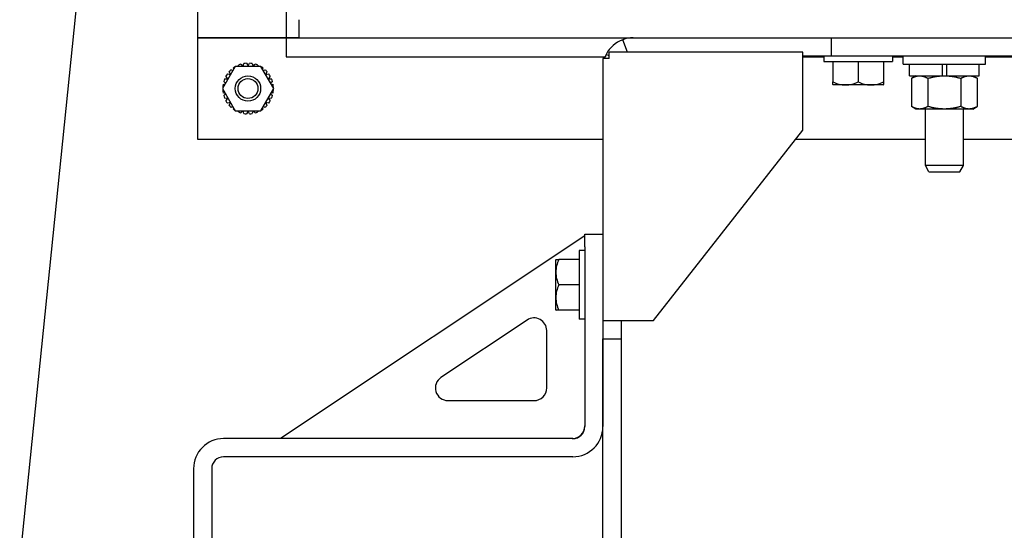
# Model space of a CAD drawing. Header units: inches. Extents: x 24 to 1128, y -94 to 748.
# Tile 463 of 546: x 438.94 to 448.65, y 496.69 to 501.72. Entities that reach past the tile are written whole.
import ezdxf

# ---------------------------------------------------------------- set-up
doc = ezdxf.new("R2010")
doc.units = ezdxf.units.IN
doc.header["$LTSCALE"] = 32
doc.header["$MEASUREMENT"] = 0
doc.layers.add('Dimension (ANSI)', color=7, linetype='Continuous', lineweight=25)
doc.layers.add('Visible (ANSI)', color=7, linetype='Continuous', lineweight=30)
doc.styles.add('Note Text (ANSI)', font='tahoma.ttf')
doc.dimstyles.new('Architectural (ANSI)', dxfattribs={"dimscale": 32, "dimtxt": 0.125, "dimasz": 0.098425, "dimexe": 0.125, "dimexo": 0.0625, "dimgap": 0.031496, "dimtad": 0, "dimtih": 1, "dimtoh": 1, "dimdec": 4, "dimrnd": 1e-08, "dimzin": 3, "dimdsep": 46, "dimlunit": 4, "dimtxsty": 'Note Text (ANSI)', "dimcen": 0.09, "dimdle": 0.393701, "dimclrd": 256, "dimclre": 256, "dimclrt": 256, "dimadec": 0, "dimazin": 3, "dimtfac": 0.96, "dimtofl": 0, "dimtmove": 0, "dimatfit": 3, "dimfxl": 1, "dimfrac": 2, "dimtolj": 1, "dimtzin": 12, "dimlwd": -1, "dimlwe": -1, "dimarcsym": 0})

# ---------------------------------------------------------------- blocks, each defined once
blk = doc.blocks.new('*D22')
at = {"layer": 'Defpoints', "color": 0, "transparency": 16777216}
for p in [(450.0118, 697.6204), (363.3887, 480.0589), (493.9153, 480.0589)]:
    blk.add_point(p, dxfattribs=at)
at = {"layer": 'Dimension (ANSI)', "transparency": 16777216}
for p, q in [((448.0118, 697.6204), (359.3887, 697.6204)), ((363.3887, 694.4708), (363.3887, 595.3727)), ((363.3887, 483.2085), (363.3887, 588.3066)), ((491.9153, 480.0589), (359.3887, 480.0589))]:
    blk.add_line(p, q, dxfattribs=at)
for points in [[(362.8638, 694.4708), (363.9136, 694.4708), (363.3887, 697.6204)], [(362.8638, 483.2085), (363.9136, 483.2085), (363.3887, 480.0589)]]:
    blk.add_solid(points, dxfattribs=at)
at = {"layer": 'Dimension (ANSI)', "transparency": 16777216, "insert": (350.2403, 594.3648), "char_height": 4, "attachment_point": 1, "style": 'Note Text (ANSI)'}
blk.add_mtext('\\A1;18\'-1 9/16"', dxfattribs=at)

msp = doc.modelspace()

# ---------------------------------------------------------------- linework, layer by layer
at = {"layer": 'Visible (ANSI)'}
for p, q in [((440.09034, 507.62504), (438.94252, 496.41537)), ((440.69385, 502.52169), (440.69385, 501.54449)), ((441.56885, 502.52169), (441.56885, 501.54449)), ((441.69385, 501.72419), (441.69385, 501.54489)), ((441.56885, 501.54489), (440.69385, 501.54489)), ((440.69385, 501.54489), (440.69385, 500.54489)), ((440.69385, 501.54449), (441.56885, 501.54449)), ((441.56885, 501.54489), (441.56885, 501.35846)), ((441.69385, 501.54489), (441.56885, 501.54489)), ((441.56885, 501.54449), (441.69385, 501.54449)), ((441.69385, 501.54489), (468.19385, 501.54489)), ((441.69385, 501.54449), (441.69385, 501.54489)), ((444.93455, 501.40223), (444.88896, 501.52677)), ((446.94385, 501.54489), (446.94385, 501.36559)), ((441.56885, 501.35846), (444.7153, 501.35846)), ((444.69385, 501.33973), (444.69385, 501.24759)), ((444.75564, 501.33973), (444.69385, 501.33973)), ((444.75564, 501.36662), (444.72582, 501.38169)), ((444.99115, 501.40223), (444.75564, 501.40223)), ((444.75564, 501.33973), (444.75564, 501.40223)), ((446.66688, 501.40223), (444.99115, 501.40223)), ((446.66688, 500.63294), (446.66688, 501.40223)), ((446.94385, 501.36559), (446.66688, 501.36559)), ((446.66688, 501.35846), (446.87352, 501.35846)), ((446.87352, 501.36559), (446.87352, 501.31059)), ((462.94385, 501.36559), (446.94385, 501.36559)), ((447.54952, 501.36559), (447.54952, 501.31059)), ((447.54952, 501.35846), (447.65513, 501.35846)), ((447.65513, 501.28559), (447.65513, 501.36559)), ((448.46813, 501.28559), (448.46813, 501.36559)), ((448.46813, 501.35846), (449.49922, 501.35846)), ((441.06756, 501.26364), (440.94126, 501.04489)), ((441.02654, 501.23064), (441.04445, 501.22361)), ((441.05192, 501.23655), (441.04999, 501.24935)), ((441.32015, 501.26364), (441.06756, 501.26364)), ((441.09815, 501.26364), (441.09909, 501.27623)), ((441.1237, 501.28484), (441.14338, 501.26364)), ((441.14435, 501.26364), (441.15295, 501.29152)), ((441.17885, 501.29444), (441.19385, 501.26846)), ((441.19385, 501.26846), (441.20885, 501.29444)), ((441.23476, 501.29152), (441.24336, 501.26364)), ((441.24433, 501.26364), (441.26401, 501.28484)), ((441.28862, 501.27623), (441.28956, 501.26364)), ((441.44645, 501.04489), (441.32015, 501.26364)), ((441.33772, 501.24935), (441.33579, 501.23655)), ((441.34326, 501.22361), (441.36117, 501.23064)), ((444.69385, 501.24759), (444.69385, 498.75446)), ((446.87352, 501.31059), (447.54952, 501.31059)), ((446.96152, 501.31059), (446.96152, 501.11139)), ((447.21152, 501.31059), (447.21152, 501.11139)), ((447.46152, 501.31059), (447.46152, 501.11139)), ((447.65513, 501.28559), (448.46813, 501.28559)), ((447.71763, 501.17059), (447.71763, 501.28559)), ((448.03863, 501.28559), (448.03863, 501.17059)), ((448.08463, 501.17059), (448.08463, 501.28559)), ((448.40563, 501.17059), (448.40563, 501.28559)), ((440.96251, 501.13965), (440.99243, 501.14189)), ((440.99243, 501.14189), (440.97553, 501.16668)), ((440.9894, 501.18875), (441.01906, 501.18428)), ((441.01906, 501.18428), (441.0081, 501.21221)), ((441.37961, 501.21221), (441.36865, 501.18428)), ((441.36865, 501.18428), (441.39831, 501.18875)), ((441.41218, 501.16668), (441.39528, 501.14189)), ((441.39528, 501.14189), (441.4252, 501.13965)), ((447.71763, 501.17059), (448.03863, 501.17059)), ((447.78013, 501.17059), (447.73658, 501.14545)), ((447.73658, 501.14545), (447.73658, 500.86773)), ((447.89911, 501.14545), (447.89911, 500.86773)), ((448.03863, 501.17059), (448.06163, 501.17059)), ((448.06163, 501.17059), (448.08463, 501.17059)), ((448.08463, 501.17059), (448.40563, 501.17059)), ((448.22416, 501.14545), (448.22416, 500.86773)), ((448.34313, 501.17059), (448.38668, 501.14545)), ((448.38668, 501.14545), (448.38668, 500.86773)), ((440.94126, 501.04489), (441.06756, 500.82614)), ((440.94852, 501.05746), (440.9443, 501.05989)), ((440.9443, 501.02989), (440.94852, 501.03232)), ((440.94722, 501.08579), (440.96871, 501.09242)), ((440.97205, 501.09821), (440.9539, 501.11504)), ((441.32015, 500.82614), (441.44645, 501.04489)), ((441.43381, 501.11504), (441.41566, 501.09821)), ((441.419, 501.09242), (441.44049, 501.08579)), ((441.4434, 501.05989), (441.43919, 501.05746)), ((441.43919, 501.03232), (441.4434, 501.02989)), ((446.96152, 501.08309), (446.96152, 501.11139)), ((447.08652, 501.08059), (446.96507, 501.08059)), ((447.33652, 501.08059), (447.08652, 501.08059)), ((447.45796, 501.08059), (447.33652, 501.08059)), ((447.46152, 501.11139), (447.46152, 501.08309)), ((440.96871, 500.99736), (440.94722, 501.00398)), ((440.9539, 500.97473), (440.97205, 500.99157)), ((440.99243, 500.94789), (440.96251, 500.95013)), ((440.97553, 500.9231), (440.99243, 500.94789)), ((441.4252, 500.95013), (441.39528, 500.94789)), ((441.39528, 500.94789), (441.41218, 500.9231)), ((441.41566, 500.99157), (441.43381, 500.97473)), ((441.44049, 501.00398), (441.419, 500.99736)), ((441.01906, 500.9055), (440.9894, 500.90102)), ((441.0081, 500.87757), (441.01906, 500.9055)), ((441.04445, 500.86617), (441.02654, 500.85914)), ((441.04999, 500.84043), (441.05192, 500.85323)), ((441.33579, 500.85323), (441.33772, 500.84043)), ((441.36117, 500.85914), (441.34326, 500.86617)), ((441.36865, 500.9055), (441.37961, 500.87757)), ((441.39831, 500.90102), (441.36865, 500.9055)), ((447.78013, 500.84259), (447.73658, 500.86773)), ((447.81785, 500.84259), (447.78013, 500.84259)), ((448.06163, 500.84259), (447.81785, 500.84259)), ((447.87413, 500.28669), (447.87413, 500.84259)), ((448.30542, 500.84259), (448.06163, 500.84259)), ((448.24913, 500.28669), (448.24913, 500.84259)), ((448.34313, 500.84259), (448.30542, 500.84259)), ((448.34313, 500.84259), (448.38668, 500.86773)), ((441.06756, 500.82614), (441.32015, 500.82614)), ((441.09909, 500.81354), (441.09815, 500.82614)), ((441.14338, 500.82614), (441.1237, 500.80493)), ((441.15295, 500.79826), (441.14435, 500.82614)), ((441.19385, 500.82132), (441.17885, 500.79534)), ((441.20885, 500.79534), (441.19385, 500.82132)), ((441.24336, 500.82614), (441.23476, 500.79826)), ((441.26401, 500.80493), (441.24433, 500.82614)), ((441.28956, 500.82614), (441.28862, 500.81354)), ((445.19367, 498.75446), (446.66688, 500.63294)), ((440.69385, 500.54489), (444.69385, 500.54489)), ((446.59782, 500.54489), (447.87413, 500.54489)), ((448.24913, 500.54489), (449.71822, 500.54489)), ((448.24913, 500.28669), (447.87413, 500.28669)), ((447.90796, 500.22419), (447.87413, 500.28669)), ((448.2153, 500.22419), (448.24913, 500.28669)), ((447.90796, 500.22419), (448.2153, 500.22419)), ((444.51455, 499.59019), (441.51455, 497.59019)), ((444.51455, 499.60755), (444.69385, 499.60755)), ((444.51455, 499.48255), (444.51455, 499.60755)), ((444.51455, 499.48255), (444.51455, 497.70819)), ((444.45955, 499.44555), (444.45955, 498.76955)), ((444.51455, 499.44555), (444.45955, 499.44555)), ((444.22955, 499.23255), (444.22955, 499.354)), ((444.23206, 499.35755), (444.26036, 499.35755)), ((444.45955, 499.35755), (444.26036, 499.35755)), ((444.22955, 498.98255), (444.22955, 499.23255)), ((444.45955, 499.10755), (444.26036, 499.10755)), ((444.22955, 498.8611), (444.22955, 498.98255)), ((444.26036, 498.85755), (444.23206, 498.85755)), ((444.45955, 498.85755), (444.26036, 498.85755)), ((443.94522, 498.75994), (443.0966, 498.1942)), ((444.51455, 498.76955), (444.45955, 498.76955)), ((444.69385, 498.75446), (444.99115, 498.75446)), ((444.69385, 498.75446), (444.69385, 497.70819)), ((444.87315, 498.75446), (444.87315, 498.57446)), ((444.99115, 498.75446), (445.19367, 498.75446)), ((444.13955, 498.09019), (444.13955, 498.65593)), ((444.69385, 495.70653), (444.69385, 498.57446)), ((444.69385, 498.57446), (444.87315, 498.57446)), ((444.87315, 498.57446), (444.87315, 496.26216)), ((443.16594, 497.96519), (444.01455, 497.96519)), ((444.39655, 497.59019), (440.95283, 497.59019)), ((444.39655, 497.41089), (440.95283, 497.41089)), ((440.65553, 497.29289), (440.65553, 496.70653)), ((440.83483, 497.29289), (440.83483, 496.70653)), ((440.65553, 496.70653), (440.65553, 496.58153)), ((440.83483, 496.70653), (440.83483, 496.58153))]:
    msp.add_line(p, q, dxfattribs=at)
for radius in [0.125, 0.09794]:
    msp.add_circle((441.19285, 501.04489), radius, dxfattribs=at)
for centre, radius, start, end in [((444.99115, 501.24759), 0.2973, 110.10486, 153.187566), ((444.99115, 501.24759), 0.2973, 90, 110.10486), ((444.99115, 501.24759), 0.2973, 153.187566, 161.945712), ((441.19385, 501.04489), 0.25, 132.011241, 137.988759), ((441.19385, 501.04489), 0.25, 121.044976, 125.131616), ((441.19385, 501.04489), 0.25, 106.296956, 112.274473), ((441.19385, 501.04489), 0.25, 93.439813, 99.41733), ((441.19385, 501.04489), 0.25, 80.58267, 86.560187), ((441.19385, 501.04489), 0.25, 67.725527, 73.703044), ((441.19385, 501.04489), 0.25, 54.868384, 58.955024), ((441.19385, 501.04489), 0.25, 42.011241, 47.988759), ((441.19385, 501.04489), 0.25, 157.725527, 163.703044), ((441.19385, 501.04489), 0.25, 144.868384, 150.845902), ((441.19385, 501.04489), 0.25, 29.154098, 35.131616), ((441.19385, 501.04489), 0.25, 16.296956, 22.274473), ((441.19385, 501.04489), 0.25, 170.58267, 176.560187), ((441.19385, 501.04489), 0.25, 3.439813, 9.41733), ((447.21152, 501.43414), 0.43097, 234.543448, 235.121318), ((447.21152, 501.43414), 0.43097, 304.878682, 305.456552), ((441.19385, 501.04489), 0.25, 183.439813, 189.41733), ((441.19385, 501.04489), 0.25, 196.296956, 202.274473), ((441.19385, 501.04489), 0.25, 337.725527, 343.703044), ((441.19385, 501.04489), 0.25, 350.58267, 356.560187), ((441.19385, 501.04489), 0.25, 209.154098, 215.131616), ((441.19385, 501.04489), 0.25, 222.011241, 227.988759), ((441.19385, 501.04489), 0.25, 234.868384, 238.955024), ((441.19385, 501.04489), 0.25, 301.044976, 305.131616), ((441.19385, 501.04489), 0.25, 312.011241, 317.988759), ((441.19385, 501.04489), 0.25, 324.868384, 330.845902), ((441.19385, 501.04489), 0.25, 247.725527, 253.703044), ((441.19385, 501.04489), 0.25, 260.58267, 266.560187), ((441.19385, 501.04489), 0.25, 273.439813, 279.41733), ((441.19385, 501.04489), 0.25, 286.296956, 292.274473), ((444.58311, 499.10755), 0.43097, 144.543448, 145.121318), ((444.58311, 499.10755), 0.43097, 214.878682, 215.456552), ((444.01455, 498.65593), 0.125, 0, 123.690068), ((454.94385, 490.38377), 8, 48.586442, 311.405686), ((443.16594, 498.09019), 0.125, 123.690068, 270), ((444.01455, 498.09019), 0.125, 270, 0), ((444.38955, 497.71519), 0.125, 270, 0), ((444.39655, 497.70819), 0.2973, 270, 0), ((444.39655, 497.70819), 0.118, 270, 0), ((440.95283, 497.29289), 0.2973, 90, 180), ((440.95283, 497.29289), 0.118, 90, 180)]:
    msp.add_arc(centre, radius, start, end, dxfattribs=at)
for centre, major_axis, start_param, end_param in [((447.08652, 501.43414), (0, -0.35355), 5.862651, 6.2831853), ((447.08652, 501.43414), (0, -0.35355), 0, 0.4205343), ((447.33652, 501.43414), (0, -0.35355), 5.862651, 6.2831853), ((447.33652, 501.43414), (0, -0.35355), 0, 0.4205343), ((444.58311, 499.23255), (-0.35355, 0), 5.862651, 6.2831853), ((444.58311, 499.23255), (-0.35355, 0), 0, 0.4205343), ((444.58311, 498.98255), (-0.35355, 0), 5.862651, 6.2831853), ((444.58311, 498.98255), (-0.35355, 0), 0, 0.4205343)]:
    msp.add_ellipse(centre, major_axis=major_axis, ratio=0.8660254, start_param=start_param, end_param=end_param, dxfattribs=at)
for points in [[(447.73658, 501.14545), (447.78013, 501.17059), (447.81785, 501.17059)], [(447.81785, 501.17059), (447.85556, 501.17059), (447.89911, 501.14545)], [(447.89911, 501.14545), (447.98621, 501.17059), (448.06163, 501.17059)], [(448.06163, 501.17059), (448.13706, 501.17059), (448.22416, 501.14545)], [(448.22416, 501.14545), (448.26771, 501.17059), (448.30542, 501.17059)], [(448.30542, 501.17059), (448.34313, 501.17059), (448.38668, 501.14545)], [(447.81785, 500.84259), (447.78013, 500.84259), (447.73658, 500.86773)], [(447.89911, 500.86773), (447.85556, 500.84259), (447.81785, 500.84259)], [(448.06163, 500.84259), (447.98621, 500.84259), (447.89911, 500.86773)], [(448.22416, 500.86773), (448.13706, 500.84259), (448.06163, 500.84259)], [(448.30542, 500.84259), (448.26771, 500.84259), (448.22416, 500.86773)], [(448.38668, 500.86773), (448.34313, 500.84259), (448.30542, 500.84259)]]:
    msp.add_rational_spline(points, [1, 1.0379548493, 1], degree=2, dxfattribs=at)

# ---------------------------------------------------------------- dimensions: what is measured, and where the dimension line sits
at = {"layer": 'Dimension (ANSI)'}
dim = msp.add_linear_dim(base=(363.38871, 480.05891), p1=(450.01179, 697.62041), p2=(493.91529, 480.05891), angle=270, dimstyle='Architectural (ANSI)', override={"dimgap": 0.031496, "dimdec": 4, "dimlfac": 1, "dimtol": 0, "dimlim": 0, "dimtp": 0, "dimtm": 0, "dimtdec": 2, "dimatfit": 1}, dxfattribs=at)
dim.commit()
dim.dimension.update_dxf_attribs({"geometry": '*D22', "text_midpoint": (363.38871, 591.83966), "dimtype": 160})

doc.saveas('drawing.dxf')
